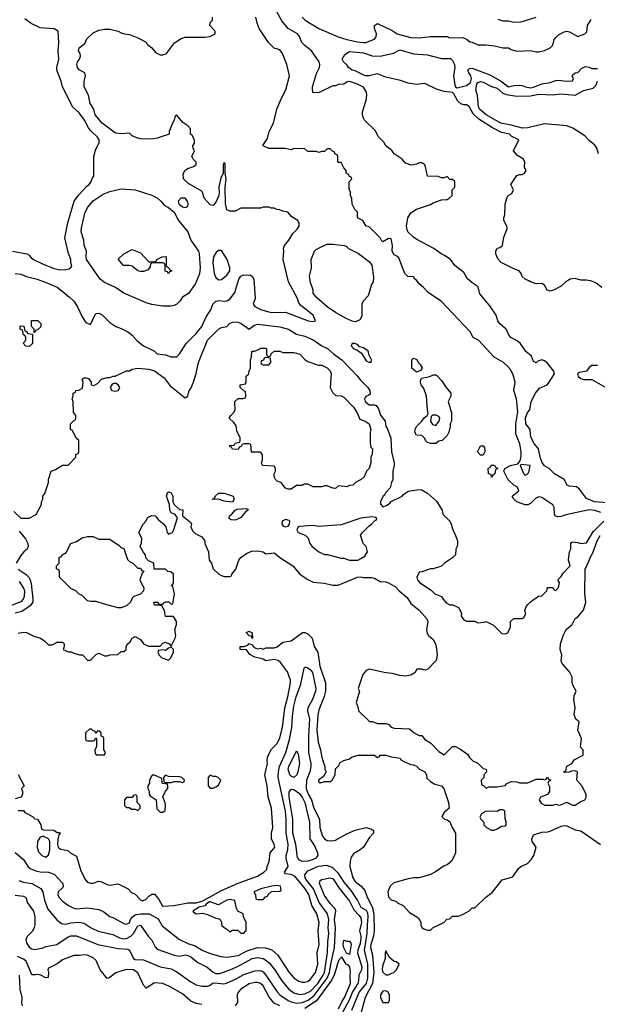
# Model space of a CAD drawing. Header units: inches. Extents: x 1793389 to 1900389, y 320802 to 470796.
# Tile 533 of 656: x 1861302 to 1865449, y 396601 to 403673. Entities that reach past the tile are written whole.
import ezdxf

# ---------------------------------------------------------------- set-up
doc = ezdxf.new("R2010")
doc.units = ezdxf.units.IN
doc.header["$MEASUREMENT"] = 0
doc.layers.add('B8369', color=7, linetype='Continuous')
doc.layers.add('B8460', color=7, linetype='Continuous')

msp = doc.modelspace()

# ---------------------------------------------------------------- linework, layer by layer
at = {"layer": 'B8369', "color": 2}
for points, elevation in [([(1861298.3, 400000), (1861343.5, 399943.5), (1861360.3, 399910), (1861362.4, 399890), (1861356.3, 399870), (1861330.8, 399850), (1861310, 399825.2), (1861275.8, 399770)], 250), ([(1861290, 399266.8), (1861330, 399274), (1861350.5, 399270.5), (1861404.5, 399244.5), (1861450.7, 399230.7), (1861482, 399210), (1861510, 399182), (1861536.4, 399183.6), (1861570, 399202), (1861610, 399202), (1861622, 399190), (1861622, 399170), (1861614, 399150), (1861652.7, 399132.7), (1861671.6, 399131.6), (1861690, 399122), (1861731.6, 399111.6), (1861754, 399110), (1861790, 399074), (1861810, 399074), (1861850, 399114), (1861870, 399122), (1861910, 399104.7), (1861930, 399104.7), (1861951.6, 399111.6), (1862007.3, 399112.7), (1862030, 399134), (1862050, 399134), (1862066, 399150), (1862066, 399170), (1862078, 399190), (1862094.6, 399205.4), (1862108.9, 399231.1), (1862130, 399242), (1862170, 399222), (1862192, 399190), (1862227.3, 399172.7), (1862310, 399174), (1862330, 399194), (1862350, 399202), (1862374, 399190), (1862390, 399174), (1862419, 399230), (1862422, 399250), (1862415.3, 399290), (1862428.7, 399330), (1862428.7, 399350), (1862407.3, 399387.3), (1862350, 399386), (1862342, 399430), (1862322, 399462), (1862307.3, 399467.3), (1862270, 399468.7), (1862266, 399490), (1862294, 399490), (1862298, 399478), (1862310, 399474), (1862330, 399474), (1862336.4, 399483.6), (1862351.6, 399491.6), (1862372, 399492), (1862390, 399474), (1862402, 399478), (1862414, 399550), (1862402, 399602), (1862388.7, 399610), (1862402, 399618), (1862406, 399630), (1862406, 399690), (1862387.3, 399707.3), (1862366, 399710), (1862350, 399726), (1862267.3, 399727.3), (1862266, 399770), (1862227.3, 399787.3), (1862207.3, 399807.3), (1862206, 399830), (1862190, 399846), (1862168, 399890), (1862176.4, 399916.4), (1862178, 399950), (1862158, 399990), (1862163, 400000)], 250), ([(1862358.5, 400000), (1862361, 399990), (1862370, 399978), (1862398, 399990), (1862403.3, 400000)], 250), ([(1862544.1, 400000), (1862562.5, 399982.5), (1862610, 399958), (1862630.9, 399930.9), (1862632, 399910), (1862658, 399850), (1862662, 399790), (1862678, 399770), (1862692, 399730), (1862730, 399692), (1862750, 399682), (1862770, 399674), (1862810, 399674), (1862822, 399678), (1862826, 399690), (1862852.9, 399727.1), (1862875.3, 399790), (1862890, 399811.3), (1862930, 399838), (1862965.2, 399854.8), (1863010, 399858), (1863050, 399850.8), (1863070, 399836), (1863130, 399844.7), (1863170, 399811.3), (1863262, 399750), (1863312, 399690), (1863370, 399651.3), (1863410, 399632), (1863490, 399626), (1863550.9, 399610.9), (1863589.1, 399610.9), (1863728, 399670), (1863750, 399670.7), (1863770, 399666), (1863830, 399666), (1863850, 399661), (1863890, 399638), (1863930, 399634.8), (1863950, 399627.3), (1863999.9, 399599.9), (1864026.8, 399570), (1864083.4, 399523.4), (1864110, 399478.8), (1864170, 399431.3), (1864226, 399370), (1864231, 399350), (1864222.8, 399290), (1864227.3, 399267.3), (1864238, 399250), (1864270, 399222), (1864286, 399190), (1864295.3, 399155.3), (1864298, 399110), (1864291.3, 399070), (1864230.9, 399009.1), (1864210, 399002), (1864190, 399008), (1864152.7, 399007.3), (1864138.8, 398981.2), (1864110, 398964), (1864070, 398959), (1864030, 398962), (1863978, 398978), (1863930, 398981.2), (1863812, 399008), (1863790, 398998), (1863764.7, 398970), (1863732, 398870), (1863742, 398850), (1863718, 398770), (1863732, 398730), (1863734, 398710), (1863812.7, 398632.7), (1863831.6, 398631.6), (1863870, 398618), (1863930, 398618), (1863950.9, 398610.9), (1863970, 398592), (1863990, 398584.7), (1864099.6, 398579.6), (1864134, 398550), (1864170, 398532), (1864190, 398532), (1864210, 398502), (1864250, 398478), (1864310, 398418), (1864350, 398392), (1864410, 398454), (1864430, 398454), (1864470, 398432), (1864516.9, 398396.9), (1864530, 398374), (1864554, 398350), (1864590, 398334), (1864630, 398294), (1864652, 398290), (1864654, 398270), (1864634, 398250), (1864634, 398230), (1864614, 398210), (1864618, 398178), (1864632.7, 398172.7), (1864650, 398154), (1864670, 398162), (1864730, 398162), (1864787.3, 398172.7), (1864796.4, 398183.6), (1864830, 398202), (1864870, 398198), (1864890, 398191.3), (1864950, 398191.3), (1865010, 398218.8), (1865058, 398218), (1865070, 398214), (1865082, 398218), (1865086, 398230), (1865091.1, 398231.1), (1865098, 398218), (1865114, 398210), (1865098, 398202), (1865094, 398190), (1865104.7, 398164.7), (1865106, 398130), (1865090, 398109), (1865042, 398090), (1865032, 398070), (1865045.4, 398045.4), (1865071.6, 398031.6), (1865130, 398031), (1865150, 398038), (1865170, 398032), (1865187.3, 398032.7), (1865230, 398052), (1865270, 398032), (1865290, 398032), (1865324.7, 398055.3), (1865358, 398070), (1865368, 398090), (1865368, 398110), (1865338, 398170), (1865302, 398210), (1865306, 398270), (1865290, 398278), (1865263.6, 398276.4), (1865247.3, 398267.3), (1865210, 398266), (1865208, 398270), (1865222, 398278), (1865228.9, 398311.1), (1865266, 398330), (1865282, 398358), (1865346, 398390), (1865346, 398430), (1865328.4, 398448.4), (1865335.3, 398510), (1865309.1, 398569.1), (1865318, 398630), (1865295.3, 398650), (1865282, 398682), (1865288.7, 398730), (1865279, 398790), (1865283.1, 398816.9), (1865298, 398850), (1865273.6, 398893.6), (1865268.4, 398911.6), (1865268, 398950), (1865248.7, 398990), (1865195.3, 399050), (1865188.4, 399068.4), (1865194, 399110), (1865182, 399150), (1865185.2, 399190), (1865205.6, 399254.4), (1865226.3, 399293.7), (1865268, 399330), (1865288.9, 399371.1), (1865310, 399384.7), (1865350, 399432), (1865365.2, 399490), (1865358, 399550), (1865360.9, 399730), (1865383.7, 399770), (1865397.6, 399810), (1865416, 399844), (1865447.1, 399930), (1865470, 399968.2)], 250), ([(1863297, 400000), (1863302, 399990), (1863350.9, 399970.9), (1863372, 399950), (1863384.7, 399910), (1863402, 399890), (1863450, 399852), (1863490, 399832), (1863510, 399831.3), (1863610, 399804.7), (1863630, 399804.7), (1863670, 399791.3), (1863728.4, 399791.6), (1863750, 399802), (1863780.4, 399819.6), (1863798, 399850), (1863788.9, 399888.9), (1863768.7, 399910), (1863748.7, 399970), (1863762, 399990), (1863772, 400000)], 254), ([(1864415.8, 400000), (1864431.6, 399968.4), (1864444.7, 399930), (1864444.7, 399910), (1864442, 399890), (1864432, 399870), (1864431.3, 399830), (1864410, 399808), (1864352, 399770), (1864330, 399748), (1864270, 399728.7), (1864250, 399728.7), (1864190, 399708), (1864170, 399706), (1864152, 399670), (1864158, 399650), (1864171.3, 399630), (1864255.3, 399575.3), (1864282, 399550), (1864330.9, 399530.9), (1864342, 399510), (1864364.5, 399484.5), (1864390, 399471.3), (1864411.1, 399471.1), (1864451.1, 399451.1), (1864474, 399410), (1864472, 399390), (1864490, 399362), (1864510, 399352), (1864570, 399352), (1864590, 399342), (1864635.3, 399344.7), (1864651.3, 399351.3), (1864703.6, 399323.6), (1864763.6, 399263.6), (1864790, 399262), (1864806, 399270), (1864826, 399310), (1864826, 399350), (1864848.9, 399371.1), (1864910, 399372), (1864920.4, 399379.6), (1864934.6, 399405.4), (1864928.7, 399430), (1864935.3, 399450), (1864948, 399470), (1864969.3, 399490.7), (1865027.3, 399532.7), (1865050, 399534), (1865086, 399570), (1865090, 399594), (1865130, 399594), (1865138, 399578), (1865150, 399574), (1865170, 399594), (1865178, 399630), (1865166, 399650), (1865190, 399674), (1865203.1, 399696.9), (1865254, 399750), (1865242, 399790), (1865248.7, 399850), (1865258, 399870), (1865258, 399910), (1865263.1, 399916.9), (1865270, 399922), (1865310, 399918), (1865331.1, 399911.1), (1865370, 399916), (1865421.6, 399998.4), (1865423.2, 400000)], 254), ([(1861290, 399726.4), (1861348.7, 399688.7), (1861367.3, 399670), (1861375.2, 399655.2), (1861383.4, 399623.4), (1861397.1, 399510), (1861395.5, 399490), (1861376.1, 399463.9), (1861317.4, 399422.6), (1861269, 399411)], 250), ([(1861297.2, 399637.2), (1861328.5, 399590), (1861335.6, 399570), (1861334.9, 399530), (1861328.2, 399510), (1861310, 399491.8), (1861236.7, 399463.3)], 246), ([(1861290, 397994), (1861330, 397992), (1861338, 397978), (1861394, 397950), (1861410, 397934), (1861431.1, 397931.1), (1861454, 397890), (1861458, 397858), (1861470, 397854), (1861547.3, 397852.7), (1861570, 397834), (1861590, 397834), (1861592, 397830), (1861582, 397818), (1861574.8, 397785.2), (1861574, 397750), (1861578.8, 397730), (1861595.5, 397715.5), (1861646.8, 397706.8), (1861670, 397686), (1861710, 397664.7), (1861740.3, 397560.3), (1861774.4, 397494.4), (1861790, 397478), (1861810, 397471), (1861830, 397471), (1861870, 397484.7), (1861883.6, 397483.6), (1861930, 397462), (1861950, 397458), (1862010, 397466), (1862082, 397430), (1862105.4, 397405.4), (1862130, 397392), (1862170, 397352), (1862185.4, 397345.4), (1862210, 397356), (1862230, 397378), (1862250, 397391.3), (1862270, 397391.3), (1862299.3, 397359.3), (1862327.1, 397307.1), (1862410, 397310.7), (1862510, 397330.6), (1862570, 397331), (1862616.4, 397343.6), (1862750, 397418.8), (1862870, 397470.7), (1863010, 397521.3), (1863054, 397550), (1863075.3, 397570), (1863078, 397590), (1863093.6, 397626.4), (1863101.2, 397690), (1863133.2, 397730), (1863128.7, 397750), (1863109, 397790), (1863109, 397830), (1863119, 397870), (1863109.2, 398010), (1863085.2, 398090), (1863079.3, 398170), (1863062, 398250), (1863082, 398330), (1863078, 398350), (1863080.4, 398379.6), (1863110, 398434), (1863150, 398474), (1863170, 398514), (1863188.7, 398590), (1863206.6, 398730), (1863227.3, 398810), (1863246, 398910), (1863245.2, 398930), (1863224, 398990), (1863175.1, 399055.1), (1863157.2, 399070), (1863130, 399077), (1863070, 399069.2), (1863050, 399079), (1862990, 399094), (1862953.6, 399113.6), (1862930, 399146), (1862886, 399150), (1862886, 399170), (1862910, 399171.3), (1862939, 399181), (1862950, 399192), (1862970, 399182), (1862984.5, 399164.5), (1863010, 399154.8), (1863030, 399158), (1863050, 399152), (1863070, 399161), (1863130, 399160.5), (1863150, 399168), (1863190, 399202), (1863250, 399211), (1863331.6, 399271.6), (1863350, 399272), (1863370, 399261), (1863401, 399230), (1863416, 399170), (1863442.8, 399130), (1863457.3, 399030), (1863496.3, 398910), (1863496.3, 398850), (1863488.4, 398811.6), (1863450, 398715.3), (1863441.7, 398678.3), (1863434.9, 398570), (1863444.7, 398484.7), (1863460.7, 398430), (1863470, 398374), (1863492, 398310), (1863492, 398290), (1863502, 398270), (1863483.6, 398236.4), (1863446, 398210), (1863450, 398194), (1863470, 398194), (1863490, 398202), (1863530, 398202), (1863546, 398210), (1863568, 398250), (1863568.4, 398291.6), (1863590, 398314), (1863603.1, 398336.9), (1863630, 398352), (1863670, 398364.7), (1863690, 398378), (1863731.1, 398391.1), (1863850, 398391.3), (1863870, 398374), (1863882, 398378), (1863888.9, 398391.1), (1863930, 398391.3), (1863970, 398378), (1864034, 398370), (1864038, 398358), (1864063.6, 398343.6), (1864110, 398324.7), (1864130, 398322), (1864150.9, 398310.9), (1864171.1, 398291.1), (1864210.7, 398270.7), (1864222, 398250), (1864226, 398226), (1864250, 398202), (1864283.5, 398183.5), (1864330, 398171), (1864346.8, 398150), (1864381, 398050), (1864384.7, 398010), (1864350, 397978), (1864332, 397950), (1864351.1, 397931.1), (1864370, 397926), (1864390.6, 397910.6), (1864406, 397870), (1864431, 397830), (1864431.3, 397690), (1864419.8, 397660.2), (1864402, 397630), (1864370, 397602), (1864350, 397595.3), (1864287.5, 397552.5), (1864250, 397533.2), (1864170, 397509), (1864130, 397509), (1864090, 397502), (1863987.1, 397472.9), (1863962, 397450), (1863944.7, 397410), (1863950, 397374), (1863970, 397352), (1864002, 397342), (1864014, 397330), (1864054, 397310), (1864099.6, 397259.6), (1864154, 397230), (1864170, 397214), (1864182, 397190), (1864182, 397170), (1864190, 397154), (1864203.6, 397143.6), (1864230, 397134), (1864250, 397134), (1864270, 397154), (1864346, 397190), (1864367.3, 397212.7), (1864390, 397214), (1864410, 397234), (1864450, 397234), (1864476.4, 397243.6), (1864526, 397270), (1864550, 397294), (1864570, 397294), (1864648.7, 397370), (1864694.8, 397405.2), (1864765.8, 397494.2), (1864843.3, 397516.7), (1864883.3, 397576.7), (1864899, 397590), (1864946.8, 397613.2), (1864976.6, 397643.4), (1864992.7, 397670), (1865008.7, 397730), (1864982, 397770), (1864979, 397790), (1864990, 397818), (1865050, 397838), (1865090, 397838.8), (1865110, 397844), (1865190, 397880.5), (1865210, 397884.9), (1865230, 397883), (1865290, 397854), (1865330, 397846.8), (1865472, 397750)], 246), ([(1861270, 397690.8), (1861330, 397641), (1861361, 397590), (1861376.8, 397576.8), (1861418.8, 397558.8), (1861450, 397552.2), (1861510, 397550.5), (1861550, 397534.8), (1861610.6, 397470), (1861613.4, 397450), (1861610, 397438), (1861578, 397410), (1861576, 397390), (1861582.8, 397370), (1861610, 397341), (1861651.3, 397310), (1861690, 397290.8), (1861710, 397286.8), (1861790, 397294.8), (1861870, 397281), (1861906, 397266), (1861950, 397231.3), (1861970, 397224.7), (1862050, 397181), (1862070, 397176), (1862090, 397186), (1862097, 397210), (1862111.8, 397230), (1862130, 397244.9), (1862169.8, 397250.2), (1862230.4, 397250.4), (1862295.2, 397215.2), (1862324.4, 397164.4), (1862450, 397066.7), (1862510, 397039.1), (1862562, 397022), (1862611.1, 396991.1), (1862670, 396966), (1862745.5, 396945.5), (1862790, 396939.1), (1862870, 396952.4), (1862935.1, 396984.9), (1863010, 397008.4), (1863066.9, 397006.9), (1863090, 397000.4), (1863111.7, 396991.7), (1863154.4, 396954.4), (1863236.3, 396830), (1863270, 396790.7), (1863306.9, 396766.9), (1863330, 396760.5), (1863350, 396759.3), (1863370, 396765.5), (1863390, 396780.7), (1863425.1, 396830), (1863442, 396890), (1863438.4, 396970), (1863451.5, 397030), (1863445.1, 397130), (1863451.8, 397190), (1863434.5, 397250), (1863399.6, 397310), (1863377.6, 397390), (1863351.6, 397430), (1863280.1, 397520.1), (1863250, 397533.2), (1863210, 397538), (1863204.7, 397544.7), (1863204, 397550), (1863229.2, 397590), (1863215.6, 397650), (1863216.2, 397670), (1863227.7, 397712.3), (1863229.6, 397750.4), (1863215.8, 397830), (1863216, 397930), (1863210, 397988), (1863157.4, 398230), (1863159.7, 398270), (1863168.2, 398310), (1863212.8, 398410), (1863238, 398502), (1863256, 398590), (1863259.7, 398670), (1863270, 398742), (1863286.6, 398810), (1863319.7, 398900.3), (1863343.7, 399016.3), (1863350, 399024.7), (1863370, 399018.8), (1863390, 399004), (1863403.4, 398983.4), (1863427, 398870), (1863424.9, 398850), (1863404.2, 398790), (1863370.3, 398730), (1863368.9, 398710), (1863381.7, 398650), (1863374.6, 398530), (1863375.8, 398410), (1863392.2, 398330), (1863392.4, 398310), (1863384.4, 398270), (1863360.3, 398210), (1863359.5, 398150), (1863374, 398110), (1863396.5, 398070), (1863414, 398010), (1863454.9, 397930), (1863456.3, 397870), (1863476.3, 397810), (1863490, 397790.8), (1863510, 397777.3), (1863550, 397774.9), (1863570, 397780.4), (1863650, 397825.5), (1863710, 397850.8), (1863790, 397871), (1863822, 397862), (1863842, 397850), (1863842, 397830), (1863810, 397798), (1863771.3, 397730), (1863746.8, 397710), (1863698.3, 397681.7), (1863682.5, 397657.5), (1863673.7, 397630), (1863673, 397590), (1863693.4, 397510), (1863710, 397484.4), (1863754, 397450), (1863779.2, 397419.2), (1863796.4, 397370), (1863835.8, 397295.8), (1863844.5, 397244.5), (1863847.4, 397130), (1863840.9, 397090), (1863822.4, 397030), (1863821.3, 397010), (1863834.4, 396954.4), (1863843.6, 396830), (1863835.6, 396750), (1863781.3, 396650), (1863738, 396490)], 242), ([(1861291.6, 398251.6), (1861334, 398170), (1861314, 398150), (1861322, 398130), (1861322, 398110), (1861312, 398090), (1861270, 398078)], 246), ([(1861294.8, 397490), (1861330, 397477.6), (1861388.7, 397468.7), (1861452.8, 397432.8), (1861467.3, 397410), (1861479.1, 397350), (1861504.9, 397284.9), (1861570, 397206), (1861601.1, 397181.1), (1861630, 397176.3), (1861670, 397186), (1861730, 397190.3), (1861764.7, 397184.7), (1861816, 397150), (1861865.5, 397125.5), (1861970, 397103), (1862018.9, 397078.9), (1862050, 397071.8), (1862070, 397074.6), (1862099.6, 397090), (1862118, 397110), (1862150, 397164), (1862170, 397170.7), (1862224, 397090), (1862250, 397061), (1862273.8, 397013.8), (1862290, 396996.3), (1862410, 396954.8), (1862450, 396946), (1862490, 396956), (1862510, 396953), (1862530, 396943), (1862581.6, 396901.6), (1862647.1, 396867.1), (1862690, 396832.2), (1862710, 396823.1), (1862738, 396822), (1862830, 396856.4), (1862880.7, 396879.3), (1862970, 396930.3), (1863010, 396937.6), (1863050, 396930.4), (1863070, 396919.1), (1863095.8, 396895.8), (1863132.7, 396850), (1863183.8, 396770), (1863233.4, 396710), (1863270, 396684.4), (1863310, 396672.4), (1863350, 396675.8), (1863390, 396695.3), (1863442.3, 396750), (1863481.7, 396810), (1863490.8, 396830), (1863512, 396970), (1863513.7, 397050), (1863520.5, 397110), (1863516.2, 397150), (1863521, 397210), (1863511.2, 397250), (1863452.5, 397332.5), (1863410.6, 397430.6), (1863363.5, 397490), (1863351.1, 397510), (1863348.6, 397530), (1863370, 397559.5), (1863446, 397594), (1863501.2, 397601.2), (1863545.3, 397585.3), (1863586.7, 397546.7), (1863630, 397478), (1863678.9, 397418.9), (1863726.4, 397346.4), (1863750, 397299.1), (1863790, 397277.1), (1863797.8, 397257.8), (1863802, 397230), (1863795.5, 397170), (1863795.2, 397110), (1863774.3, 396990), (1863798.2, 396890), (1863799.1, 396790), (1863788.9, 396750), (1863740.3, 396690), (1863683.2, 396556.8)], 238), ([(1861270, 397384.9), (1861330, 397377.3), (1861347.3, 397367.3), (1861359.1, 397330), (1861400.7, 397270), (1861410.9, 397229.1), (1861411.1, 397171.1), (1861406.4, 397153.6), (1861393.7, 397126.3), (1861358, 397090), (1861346, 397070), (1861350, 397042), (1861370.6, 397010.6), (1861390, 396998.8), (1861410, 396994.8), (1861470, 397007.3), (1861490, 397016), (1861569.5, 397030.5), (1861650, 397084.9), (1861670, 397093), (1861710, 397093.4), (1861862, 397030), (1862010, 397002), (1862078, 396998), (1862091, 396990), (1862118, 396930), (1862130, 396924), (1862190, 396920.7), (1862310, 396870.6), (1862390, 396855.5), (1862430, 396833.4), (1862530, 396762), (1862570, 396740.7), (1862609.1, 396730.9), (1862650, 396731), (1862670, 396738), (1862687, 396753), (1862703.3, 396756.7), (1862768.3, 396748.3), (1862787.9, 396752.1), (1862856.6, 396783.4), (1862910, 396814.4), (1862990, 396840.5), (1863030, 396844.9), (1863050, 396833.4), (1863070, 396810.6), (1863150.3, 396690.3), (1863170.6, 396670), (1863230, 396628.2), (1863250, 396619.5), (1863290, 396610.3), (1863330, 396614), (1863373.6, 396630), (1863415.6, 396664.4), (1863510.4, 396789.6), (1863526.6, 396830), (1863535.3, 396890), (1863562.8, 397010), (1863569.8, 397149.8), (1863561.8, 397210), (1863571.6, 397271.6), (1863567.5, 397287.5), (1863530, 397325.2), (1863490, 397382), (1863455.3, 397470), (1863458, 397490), (1863470, 397498), (1863529.4, 397510.6), (1863550, 397504.7), (1863595.1, 397435.1), (1863670, 397342.8), (1863700.9, 397280.9), (1863739.7, 397239.7), (1863750, 397222.8), (1863754.7, 397190), (1863742.3, 397130), (1863751.1, 397091.1), (1863751.1, 397070), (1863743.5, 397030), (1863729.2, 396990), (1863728.3, 396970), (1863758.5, 396870), (1863755.2, 396850), (1863735.6, 396810), (1863734.6, 396770), (1863729, 396750), (1863690.2, 396690), (1863668.1, 396630), (1863618.5, 396541.5)], 234), ([(1862610, 396598.8), (1862570, 396606), (1862530, 396622.8), (1862470, 396677.3), (1862378, 396730), (1862330, 396750.7), (1862270, 396754.8), (1862210, 396718), (1862190, 396738), (1862150, 396826.8), (1862118, 396850), (1862070, 396852.4), (1862022, 396838), (1861993.3, 396826.7), (1861950, 396794.8), (1861930, 396786.8), (1861880.4, 396850), (1861850, 396916.3), (1861830, 396934.8), (1861790, 396953.4), (1861770, 396956.3), (1861730, 396950.8), (1861690, 396951.3), (1861610, 396921), (1861570, 396891), (1861510, 396862), (1861504, 396850), (1861508.7, 396830), (1861506, 396794), (1861490, 396792), (1861454, 396810), (1861430, 396816), (1861412, 396812), (1861390, 396814), (1861347.7, 396910), (1861330, 396925.5), (1861285.7, 396945.7)], 230), ([(1863590.8, 396569.2), (1863616.3, 396623.7), (1863634.9, 396650), (1863677, 396750), (1863673.4, 396810), (1863677.3, 396830), (1863672, 396870), (1863662, 396882), (1863644.7, 396890), (1863616.9, 396936.9), (1863610, 396938), (1863590, 396916), (1863561.8, 396818.2), (1863543.9, 396776.1), (1863432.6, 396627.4), (1863350, 396571.5)], 230), ([(1861299.5, 396810), (1861303.7, 396710), (1861316.4, 396650), (1861315.5, 396610), (1861320.7, 396590)], 226), ([(1863170.2, 396590.2), (1863130, 396610.5), (1863093.3, 396653.3), (1863050, 396733), (1863030, 396750.4), (1863010, 396757.1), (1862990, 396758.4), (1862950, 396748), (1862889.4, 396710), (1862872.3, 396690), (1862862.7, 396670), (1862865.2, 396614.8), (1862850, 396591.3)], 230)]:
    msp.add_lwpolyline(points, dxfattribs=dict(at, elevation=elevation))
for points, elevation in [([(1861870, 399942), (1861950, 399942), (1862016.9, 399896.9), (1862030, 399882), (1862050, 399874), (1862076.9, 399796.9), (1862090, 399782), (1862114, 399770), (1862150, 399734), (1862170, 399734), (1862178, 399718), (1862192.7, 399712.7), (1862182, 399698), (1862164.7, 399650), (1862194, 399590), (1862192, 399570), (1862170, 399548), (1862122, 399530), (1862110, 399518), (1862098, 399490), (1862070, 399462), (1862030, 399449.2), (1862009.3, 399449.3), (1861910, 399474), (1861850, 399495.3), (1861810, 399494), (1861790, 399499), (1861750, 399538), (1861730, 399546), (1861706, 399570), (1861670, 399588), (1861588.9, 399668.9), (1861587.3, 399707.3), (1861582, 399722), (1861566, 399730), (1861566, 399750), (1861586, 399770), (1861586, 399810), (1861602, 399818), (1861606, 399830), (1861634.6, 399845.4), (1861670, 399911.3), (1861710, 399924.7), (1861750, 399951.3), (1861790, 399962), (1861830, 399962)], 250), ([(1862970, 399228), (1862966, 399246), (1862950, 399248), (1862927.3, 399272.7), (1862950, 399282), (1862971.3, 399270), (1862974, 399230)], 246), ([(1862390, 399166), (1862370, 399158), (1862350, 399142), (1862330, 399148), (1862298, 399142), (1862294, 399130), (1862302, 399110), (1862322, 399090), (1862370, 399072), (1862388, 399090), (1862406, 399130), (1862406, 399150)], 250), ([(1861818, 398578), (1861803.6, 398576.4), (1861774, 398550), (1861774, 398510), (1861778, 398498), (1861790, 398494), (1861830, 398494), (1861842, 398498), (1861847.3, 398512.7), (1861852.7, 398512.7), (1861854, 398450), (1861842, 398430), (1861843.6, 398403.6), (1861850, 398394), (1861910, 398394), (1861918, 398410), (1861906, 398430), (1861906, 398510), (1861902, 398522), (1861887.3, 398527.3), (1861886, 398550), (1861870, 398566), (1861858, 398562), (1861850, 398546), (1861842, 398562), (1861827.3, 398567.3)], 250), ([(1863270, 398229), (1863250, 398239), (1863241.2, 398250), (1863229.6, 398290), (1863235.1, 398310), (1863290, 398422), (1863301, 398401), (1863310.4, 398329.6), (1863299.1, 398270), (1863290.6, 398250)], 238), ([(1862270, 398248), (1862252.7, 398247.3), (1862234, 398210), (1862234, 398190), (1862222, 398170), (1862222, 398150), (1862231.1, 398131.1), (1862232, 398110), (1862239.6, 398099.6), (1862282, 398070), (1862286, 398006), (1862310, 397982), (1862330, 397982), (1862347.3, 397992.7), (1862348, 398030), (1862347.3, 398047.3), (1862328.9, 398091.1), (1862348.4, 398131.6), (1862366, 398150), (1862366, 398170), (1862362, 398182), (1862330, 398186), (1862326, 398190), (1862322, 398222)], 250), ([(1862350, 398246), (1862334, 398230), (1862338, 398198), (1862350, 398194), (1862390, 398194), (1862410, 398202), (1862450, 398202), (1862470, 398194), (1862482, 398198), (1862486, 398210), (1862466, 398230), (1862450, 398235.3), (1862370, 398238)], 250), ([(1862670, 398246), (1862654, 398230), (1862654, 398170), (1862670, 398154), (1862690, 398154), (1862710, 398162), (1862730, 398174), (1862746, 398210), (1862726, 398230), (1862710, 398238), (1862690, 398238)], 250), ([(1863327.6, 397627.6), (1863310, 397636.2), (1863295.6, 397655.6), (1863283.5, 397750), (1863263.5, 397830), (1863262, 397930), (1863236.4, 398090), (1863236.2, 398123.8), (1863250, 398146.8), (1863270, 398144), (1863310, 398114.9), (1863330, 398088), (1863348.9, 398050), (1863383.1, 397910), (1863385.3, 397790), (1863419.2, 397739.2), (1863440.4, 397690), (1863443.1, 397670), (1863427.7, 397650), (1863410, 397640.5), (1863370, 397629.7)], 238), ([(1862130, 398106), (1862118, 398102), (1862110, 398086), (1862070, 398086), (1862054, 398070), (1862054, 398030), (1862070, 398014), (1862090, 398014), (1862103.6, 398003.6), (1862130, 398002), (1862150, 397994), (1862166, 398010), (1862166, 398030), (1862146, 398050), (1862146, 398090), (1862142, 398102)], 250), ([(1864770, 397998), (1864750, 397998), (1864730, 397986), (1864650, 397989), (1864618, 397970), (1864604.7, 397944.7), (1864611.6, 397931.6), (1864634, 397910), (1864634, 397890), (1864654, 397870), (1864690, 397852), (1864707.3, 397852.7), (1864730, 397862), (1864760.4, 397879.6), (1864790, 397882), (1864795.3, 397890), (1864794.6, 397914.6), (1864787.3, 397932.7), (1864786, 397990)], 250), ([(1861470, 397808.7), (1861450, 397802), (1861436.3, 397783.7), (1861430.5, 397769.5), (1861426.8, 397726.8), (1861436, 397696), (1861462, 397670), (1861490, 397658), (1861510, 397674), (1861519, 397710), (1861519, 397770), (1861509.2, 397789.2)], 246), ([(1863153.6, 397453.6), (1863112, 397450), (1863032, 397430), (1862984.7, 397410), (1862983.6, 397403.6), (1862994, 397390), (1862998, 397358), (1863010, 397354), (1863050, 397354), (1863067.3, 397372.7), (1863082, 397378), (1863086, 397390), (1863110, 397412), (1863170, 397414), (1863178, 397422), (1863175.3, 397450)], 246), ([(1862813.2, 397353.2), (1862790, 397349), (1862730, 397315.3), (1862670, 397338), (1862663.6, 397336.4), (1862639.6, 397320.4), (1862630.9, 397309.1), (1862590, 397298), (1862544.7, 397270), (1862550, 397262), (1862570, 397252), (1862615.3, 397255.3), (1862650, 397246.8), (1862710, 397218.8), (1862734.4, 397214.4), (1862742, 397210), (1862751.1, 397191.1), (1862752, 397170), (1862770, 397152), (1862796.9, 397136.9), (1862810, 397122), (1862830, 397134), (1862867.3, 397132.7), (1862890, 397112), (1862910, 397112), (1862928.4, 397131.6), (1862928, 397190), (1862908, 397230), (1862906, 397250), (1862868, 397270), (1862858, 397290), (1862846, 397346)], 246), ([(1863650, 397054), (1863670, 397054), (1863679.6, 397039.6), (1863682, 397030), (1863670, 396958), (1863648, 396968), (1863630, 397006), (1863624, 397030), (1863630, 397062)], 230), ([(1863930, 396986), (1863924.7, 396970), (1863924.7, 396930), (1863905.8, 396874.2), (1863904.9, 396850), (1863910, 396832), (1863930, 396812), (1863950, 396812), (1863970, 396822), (1863990, 396832), (1864008, 396850), (1864026, 396890), (1864007.3, 396907.3), (1863990, 396908), (1863956.4, 396936.4)], 246), ([(1863930, 396698), (1863910, 396695.3), (1863892, 396670), (1863892, 396650), (1863903.6, 396623.6), (1863910, 396614), (1863950, 396614), (1863958, 396630), (1863958, 396670), (1863946, 396690)], 246)]:
    msp.add_lwpolyline(points, close=True, dxfattribs=dict(at, elevation=elevation))
at = {"layer": 'B8460', "color": 2}
for points, elevation in [([(1865550, 400200.5), (1865428.7, 400210), (1865370, 400233.2), (1865320, 400300), (1865298.2, 400318.2), (1865250, 400323.5), (1865233.2, 400330), (1865211.1, 400371.1), (1865141.2, 400410), (1865104, 400450), (1865069.7, 400469.7), (1865053.2, 400493.2), (1865038.3, 400530), (1865026.3, 400590), (1864995.1, 400630), (1864974.7, 400670), (1864968.2, 400690), (1864966, 400730), (1864935.6, 400770), (1864932, 400810), (1864947.7, 400852.3), (1864964, 400870), (1864972.7, 400930), (1865004, 400990), (1865034, 401026), (1865088, 401050), (1865098.6, 401061.4), (1865142, 401130), (1865135.3, 401150), (1865090, 401206), (1865070, 401222.7), (1865050, 401229.2), (1865020.7, 401219.3), (1865010, 401209), (1864990, 401218), (1864975.5, 401255.5), (1864935.3, 401290), (1864895.3, 401350), (1864869.4, 401369.4), (1864829, 401390), (1864814, 401410), (1864795.3, 401450), (1864749.3, 401489.3), (1864735.3, 401510), (1864722, 401550), (1864678, 401618), (1864604.7, 401704.7), (1864593.6, 401753.6), (1864550, 401782), (1864513.6, 401813.6), (1864490, 401858), (1864426.8, 401906.8), (1864395.3, 401950), (1864357.5, 401977.5), (1864328.7, 401990), (1864275.3, 402030), (1864152.9, 402092.9), (1864128.7, 402110), (1864088.7, 402150), (1864082.7, 402162.7), (1864079.3, 402190), (1864089.6, 402249.6), (1864110, 402284.9), (1864150, 402311), (1864250, 402344.7), (1864270, 402358), (1864330, 402378), (1864370, 402382), (1864386, 402390), (1864406, 402410), (1864406, 402450), (1864426, 402470), (1864426, 402510), (1864410, 402526), (1864390, 402526), (1864370, 402546), (1864350, 402538), (1864330, 402538), (1864307.3, 402547.3), (1864230, 402548.7), (1864215.1, 402615.1), (1864209.5, 402629.5), (1864199.5, 402639.5), (1864190, 402645.2), (1864170, 402645.2), (1864150, 402634), (1864110, 402628.7), (1864070, 402644), (1864048, 402670), (1863989.3, 402709.3), (1863972.9, 402732.9), (1863928, 402770), (1863918, 402790), (1863874.6, 402834.6), (1863855.5, 402875.5), (1863778, 402950), (1863770, 402966), (1863762, 402990), (1863762, 403010), (1863790, 403094), (1863795.3, 403130), (1863792.9, 403152.9), (1863770, 403188), (1863726, 403210), (1863670, 403228), (1863652.7, 403227.3), (1863630, 403208.7), (1863590, 403208), (1863570, 403198), (1863550, 403198), (1863451.1, 403148.9), (1863410, 403148), (1863404, 403170), (1863405.2, 403190), (1863433.8, 403286.2), (1863453.6, 403330), (1863456.3, 403350), (1863451.3, 403370), (1863396.9, 403450), (1863347.9, 403487.9), (1863328.7, 403508.7), (1863311.6, 403551.6), (1863296.9, 403570), (1863230, 403609.6), (1863184.6, 403664.6), (1863147.8, 403730)], 250), ([(1861250.9, 402010.9), (1861354, 401990), (1861370, 401982), (1861383.5, 401963.5), (1861402, 401950), (1861470, 401916), (1861550, 401886), (1861590, 401876), (1861630, 401878), (1861656.4, 401883.6), (1861670, 401894), (1861675.3, 401904.7), (1861668.7, 401928.7), (1861668.7, 401950), (1861652.5, 401992.5), (1861626, 402106), (1861646.8, 402213.2), (1861693.2, 402370), (1861726, 402414), (1861783.7, 402476.3), (1861802, 402490), (1861815.3, 402510), (1861824, 402536), (1861835.3, 402550), (1861833.2, 402690), (1861845.2, 402734.8), (1861872, 402790), (1861872.3, 402810), (1861861.2, 402830), (1861813.6, 402873.6), (1861796, 402896), (1861766.6, 402950), (1861730, 403002.7), (1861684.5, 403044.5), (1861609.2, 403190), (1861599.3, 403230), (1861569.3, 403310), (1861569.2, 403330), (1861582.7, 403390), (1861577.2, 403450), (1861584, 403510), (1861578, 403590), (1861573.6, 403593.6), (1861550, 403608), (1861450, 403614), (1861385.2, 403645.2), (1861338, 403678)], 262), ([(1861270, 401850.7), (1861310, 401844), (1861350, 401827.7), (1861428.3, 401808.3), (1861510, 401779.1), (1861570, 401750.6), (1861593.8, 401733.8), (1861660.5, 401680.5), (1861690, 401651), (1861717.3, 401610), (1861750, 401538), (1861778, 401498), (1861810, 401484.7), (1861844.7, 401555.3), (1861850, 401562), (1861870, 401564.7), (1861893.7, 401553.7), (1861950, 401498), (1861992, 401470), (1862030, 401456), (1862078, 401430), (1862110, 401406), (1862146.2, 401366.2), (1862190, 401331), (1862270, 401292), (1862290, 401272), (1862350, 401264.7), (1862390, 401251.3), (1862430, 401252), (1862450, 401272), (1862499, 401350), (1862570, 401418), (1862609, 401470), (1862641.5, 401538.5), (1862674, 401590), (1862689.2, 401630), (1862709, 401650), (1862730, 401656.3), (1862770, 401650.7), (1862790, 401654), (1862811.9, 401668.1), (1862847.3, 401712.7), (1862876, 401810), (1862890, 401831), (1862910, 401841), (1862958, 401838), (1862970, 401831.3), (1862982.8, 401810), (1862992, 401670), (1862978, 401630), (1862990, 401612), (1863030, 401591.3), (1863090, 401574.8), (1863110, 401570.8), (1863210, 401571.3), (1863374, 401510), (1863410, 401504.7), (1863426, 401510), (1863408, 401550), (1863321.2, 401621.2), (1863304.7, 401644.7), (1863297.2, 401670), (1863232.7, 401790), (1863194, 401950), (1863199, 402010), (1863195.3, 402030), (1863202, 402050), (1863235.3, 402090), (1863263.1, 402136.9), (1863292.9, 402167.1), (1863308, 402190), (1863308, 402210), (1863298, 402230), (1863256.4, 402256.4), (1863226, 402290), (1863190, 402298), (1863170, 402308), (1863148.9, 402308.9), (1863130, 402318), (1863110, 402318), (1863090, 402326), (1863050, 402326), (1863030, 402318), (1862890, 402318), (1862850, 402298), (1862810, 402298), (1862790, 402308), (1862779, 402350), (1862776, 402470), (1862784, 402530), (1862778, 402570), (1862778, 402638), (1862770, 402646), (1862762, 402630), (1862762, 402570), (1862745.2, 402534.8), (1862731.1, 402471.1), (1862734.8, 402430), (1862730.7, 402409.3), (1862713.2, 402366.8), (1862695.9, 402344.1), (1862690, 402339), (1862670, 402344), (1862625.2, 402390), (1862613.6, 402433.6), (1862604.7, 402444.7), (1862510, 402499), (1862478, 402530), (1862476.4, 402563.6), (1862488, 402590), (1862510, 402604.7), (1862550, 402618), (1862568, 402630), (1862568, 402650), (1862548, 402670), (1862538, 402690), (1862558, 402730), (1862548.4, 402748.4), (1862546, 402770), (1862556.4, 402783.6), (1862558, 402810), (1862540.4, 402840.4), (1862528, 402850), (1862528, 402890), (1862508, 402910), (1862473.6, 402933.6), (1862430, 402986), (1862418, 402982), (1862412, 402950), (1862398, 402930), (1862374, 402870), (1862374, 402850), (1862290, 402822), (1862250, 402815.3), (1862170, 402818), (1862143.1, 402823.1), (1862110, 402838), (1862090, 402858), (1862030, 402852.7), (1861990, 402857.2), (1861893.2, 402930), (1861844, 402990), (1861835.3, 403030), (1861809, 403070), (1861797.2, 403130), (1861765.2, 403190), (1861764, 403230), (1861774, 403270), (1861768.7, 403290), (1861730, 403313.2), (1861718, 403330), (1861712.3, 403350), (1861716, 403370), (1861732, 403390), (1861738, 403410), (1861736, 403430), (1861725.2, 403450), (1861729.3, 403470), (1861770, 403502.8), (1861785.1, 403534.9), (1861830, 403578), (1861870, 403598), (1861910, 403604.7), (1861950, 403604.7), (1862010, 403591), (1862030, 403578), (1862054, 403570), (1862090, 403566), (1862150, 403542.8), (1862210, 403511.3), (1862218, 403498), (1862250.7, 403470.7), (1862278, 403438), (1862310, 403421), (1862330, 403421), (1862355.3, 403430), (1862413.6, 403506.4), (1862462, 403538), (1862490, 403546), (1862630, 403546), (1862667.3, 403552.7), (1862706, 403570), (1862706, 403590), (1862666, 403630), (1862668.4, 403651.6), (1862686, 403670), (1862686, 403690)], 258), ([(1865473.6, 400133.6), (1865430, 400146.6), (1865390, 400151.6), (1865223.4, 400116.6), (1865190, 400104), (1865163.1, 400103.1), (1865146, 400110), (1865140.4, 400120.4), (1865139, 400170), (1865129.1, 400189.1), (1865050, 400241.2), (1865030, 400245.2), (1865005.8, 400234.2), (1864970, 400198), (1864950, 400188), (1864930, 400188), (1864870, 400209.2), (1864848.7, 400230), (1864838, 400250), (1864886, 400290), (1864874.6, 400314.6), (1864848.9, 400328.9), (1864809.1, 400369.1), (1864778, 400430), (1864786, 400450), (1864826, 400470), (1864878, 400482), (1864895.3, 400504.7), (1864902, 400538), (1864902.7, 400570), (1864893.6, 400626.4), (1864865.2, 400690), (1864862.7, 400710), (1864862.7, 400770), (1864877.4, 400857.4), (1864868.7, 400950), (1864849, 401010), (1864859.3, 401070), (1864841.2, 401130), (1864822, 401162), (1864804.7, 401184.7), (1864775.3, 401210), (1864708.7, 401250), (1864595.3, 401370), (1864558, 401390), (1864535.3, 401430), (1864328, 401650), (1864238, 401710), (1864202, 401750), (1864170, 401775.3), (1864150, 401802), (1864138, 401810), (1864130, 401826), (1864088.4, 401828.4), (1864066, 401850), (1864023.1, 401963.1), (1864010, 401975.3), (1863990, 401984), (1863976, 402010), (1863978, 402050), (1863970, 402098), (1863950, 402102), (1863910, 402078), (1863902, 402082), (1863890, 402106), (1863810, 402186), (1863788.9, 402188.9), (1863766, 402230), (1863726, 402250), (1863726, 402290), (1863708.4, 402308.4), (1863688.4, 402348.4), (1863687.3, 402387.3), (1863678, 402410), (1863676.4, 402436.4), (1863667.3, 402452.7), (1863667.3, 402507.3), (1863686, 402530), (1863682, 402542), (1863670, 402546), (1863662, 402562), (1863646, 402570), (1863646, 402590), (1863628.4, 402608.4), (1863610, 402646), (1863590, 402646), (1863586, 402650), (1863586, 402690), (1863582, 402702), (1863567.3, 402707.3), (1863562, 402722), (1863547.3, 402727.3), (1863530, 402746), (1863510, 402746), (1863490, 402726), (1863470, 402726), (1863450, 402718), (1863430, 402726), (1863370, 402726), (1863350, 402746), (1863270, 402748), (1863250, 402738), (1863208.4, 402748.4), (1863091.6, 402748.4), (1863050, 402766), (1863048.7, 402770), (1863080.2, 402819.8), (1863094, 402870), (1863125.2, 402930), (1863149.2, 403030), (1863181.2, 403110), (1863213.2, 403170), (1863239, 403270), (1863219, 403350), (1863188.7, 403430), (1863170, 403455.3), (1863130, 403468), (1863088, 403510), (1863022, 403610), (1863006.8, 403646.8), (1862998, 403690)], 254), ([(1863330.4, 403690.4), (1863350.8, 403670), (1863450, 403610.4), (1863589.3, 403550.7), (1863650, 403530.4), (1863726, 403514), (1863768.1, 403508.1), (1863786, 403510), (1863850, 403532), (1863862, 403550), (1863864, 403570), (1863848.7, 403610), (1863848.7, 403630), (1863870, 403646), (1863975.3, 403595.3), (1864011.3, 403570), (1864110, 403544.7), (1864170, 403542), (1864251.1, 403551.1), (1864370, 403551.3), (1864390, 403542), (1864483.6, 403543.6), (1864514, 403530), (1864532.7, 403512.7), (1864550, 403512), (1864591.6, 403491.6), (1864648.9, 403491.1), (1864710, 403484.7), (1864770, 403471), (1864810, 403471), (1864830, 403458), (1864870, 403446), (1864970, 403450.8), (1865010, 403441), (1865030, 403441), (1865070, 403451), (1865110, 403471.3), (1865128.7, 403490), (1865139, 403530), (1865150, 403544.7), (1865170, 403564.7), (1865210, 403584.7), (1865230, 403591), (1865250, 403586), (1865310, 403551), (1865358, 403570), (1865373.6, 403586.4), (1865379, 403630), (1865405.2, 403674.8)], 250), ([(1864735.3, 403675.3), (1864770, 403664.7), (1864810, 403664.7), (1864850, 403656), (1864903.1, 403656.9), (1865008.9, 403691.1)], 254), ([(1865482, 401750), (1865440.2, 401780.2), (1865410, 401794), (1865370, 401801.2), (1865330, 401801.2), (1865290, 401814), (1865254, 401810), (1865222, 401790), (1865190, 401758), (1865134, 401730), (1865110, 401724), (1865088.7, 401730), (1865070, 401766), (1865050, 401778), (1865010, 401775.3), (1864969, 401789), (1864958, 401798), (1864930, 401808.7), (1864910, 401828), (1864902, 401850), (1864888.9, 401868.9), (1864845.6, 401885.6), (1864758, 401930), (1864734, 401954), (1864721.2, 401990), (1864721.2, 402010), (1864729.3, 402030.7), (1864750, 402036), (1864768.7, 402050), (1864777.2, 402110), (1864802, 402170), (1864798, 402190), (1864778, 402230), (1864778, 402250), (1864786, 402270), (1864788.4, 402348.4), (1864798, 402390), (1864808.9, 402411.1), (1864834.6, 402425.4), (1864846, 402450), (1864828, 402490), (1864870, 402554), (1864890, 402562), (1864910, 402562), (1864926, 402570), (1864938, 402590), (1864926, 402610), (1864928, 402650), (1864918, 402670), (1864876.4, 402696.4), (1864848, 402730), (1864886, 402810), (1864834, 402834), (1864818, 402850), (1864762, 402862), (1864695.8, 402895.8), (1864598.3, 402958.3), (1864557.1, 402997.1), (1864528.7, 403050), (1864510, 403061.2), (1864490, 403061.2), (1864470, 403069.2), (1864447.6, 403087.6), (1864419.3, 403139.3), (1864409.2, 403149.2), (1864350, 403158), (1864294.2, 403174.2), (1864210, 403215.6), (1864150, 403207), (1864090, 403216), (1864034.8, 403234.8), (1863930, 403260.9), (1863870, 403282.9), (1863810, 403269.6), (1863782, 403270), (1863710, 403304.5), (1863688.7, 403310), (1863662, 403330), (1863650, 403348), (1863626, 403370), (1863618, 403390), (1863636.4, 403423.6), (1863670, 403444.7), (1863770, 403435.8), (1863832.8, 403412.8), (1863890, 403410.4), (1863986.7, 403433.3), (1864030, 403457.3), (1864130, 403426.8), (1864230, 403419.1), (1864330, 403394.9), (1864393.7, 403393.7), (1864410, 403378.8), (1864423.8, 403350), (1864426, 403330), (1864417, 403270), (1864425.2, 403205.2), (1864430.7, 403190.7), (1864443.5, 403183.5), (1864510, 403200.8), (1864537.3, 403222.7), (1864546.6, 403250), (1864541.1, 403270), (1864525.6, 403290), (1864519.5, 403310), (1864530, 403322), (1864550, 403324.4), (1864676, 403276), (1864754.1, 403234.1), (1864810, 403190.6), (1864850, 403200.5), (1864890, 403202), (1864910, 403200.7), (1864932, 403190), (1864970, 403183.8), (1864998, 403190), (1865050, 403211.3), (1865110, 403221), (1865150, 403236), (1865170, 403238.8), (1865228, 403232), (1865270, 403234), (1865278, 403250), (1865268, 403268), (1865270, 403274), (1865290, 403292), (1865310, 403294), (1865336.4, 403323.6), (1865363.1, 403336.9), (1865390, 403331.3), (1865410, 403321), (1865450, 403322)], 246), ([(1865457.6, 402710), (1865444.5, 402750), (1865431.6, 402771.6), (1865390, 402806), (1865359.5, 402839.5), (1865273.4, 402893.4), (1865229.7, 402909.7), (1865070, 402925.6), (1864950, 402896.2), (1864912.5, 402892.5), (1864830, 402916), (1864755.3, 402930), (1864650, 402988.2), (1864602.4, 403030), (1864595.6, 403050), (1864587.6, 403127.6), (1864576, 403170), (1864583.6, 403210), (1864590, 403220.7), (1864610, 403227.7), (1864630, 403223.8), (1864690, 403192.2), (1864730, 403181.3), (1864770, 403145.5), (1864794.3, 403134.3), (1864870, 403123.8), (1864970, 403127), (1865030, 403137.4), (1865126.6, 403133.4), (1865190, 403140.3), (1865290, 403130.6), (1865350, 403164.4), (1865419.2, 403180.8), (1865439.1, 403200.9), (1865450, 403230.7)], 242), ([(1861260.7, 400140.7), (1861310, 400092), (1861370, 400092), (1861420.4, 400119.6), (1861458, 400190), (1861458, 400210), (1861468.7, 400230), (1861469, 400250), (1861482, 400270), (1861508.7, 400350), (1861508.7, 400370), (1861528.7, 400430), (1861558, 400442), (1861610, 400474), (1861650, 400474), (1861706, 400530), (1861706, 400550), (1861722, 400558), (1861726, 400570), (1861726, 400650), (1861708.4, 400668.4), (1861682, 400722), (1861666, 400730), (1861668, 400770), (1861690, 400794), (1861702, 400798), (1861706, 400810), (1861706, 400830), (1861687.3, 400852.7), (1861686, 400930), (1861678, 400950), (1861686, 400970), (1861686, 400990), (1861702, 400998), (1861706, 401010), (1861727.3, 401012.7), (1861753.6, 401026.4), (1861758, 401070), (1861750, 401092), (1861770, 401102), (1861795.3, 401095.3), (1861814, 401070), (1861814, 401050), (1861833.6, 401046.4), (1861860.4, 401059.6), (1861890, 401092), (1861930, 401102), (1861950, 401102), (1861972.7, 401112.7), (1861987.3, 401112.7), (1862070, 401152), (1862090, 401152), (1862110, 401162), (1862150, 401170.8), (1862230, 401162.8), (1862270, 401150.7), (1862339.9, 401099.9), (1862383.4, 401043.4), (1862490, 400958), (1862508, 400970), (1862519, 401010), (1862530, 401024.7), (1862549.3, 401070), (1862570, 401132), (1862585.6, 401210), (1862649.5, 401370), (1862730, 401450.6), (1862750, 401462), (1862788, 401470), (1862809.4, 401490.6), (1862830, 401501), (1862850, 401502.8), (1862870, 401501), (1862892, 401490), (1862950, 401451), (1862982.9, 401477.1), (1863010, 401485.5), (1863170, 401466), (1863232, 401450), (1863290, 401414), (1863350, 401399.1), (1863410, 401373.4), (1863470, 401330.6), (1863512.1, 401312.1), (1863553.8, 401273.8), (1863614.8, 401230), (1863730, 401111), (1863745.8, 401085.8), (1863801, 401030), (1863814.8, 401010), (1863816.9, 400983.1), (1863806, 400974), (1863790, 400969), (1863781.6, 400958.4), (1863777.3, 400950), (1863783, 400930), (1863810, 400906.4), (1863847.3, 400907.3), (1863860.7, 400900.7), (1863877.6, 400877.6), (1863892.1, 400832.1), (1863926, 400790), (1863931.3, 400750), (1863939.9, 400739.9), (1863967.5, 400667.5), (1863970.7, 400570), (1863991, 400490), (1863991, 400470), (1863981, 400430), (1863981, 400370), (1863971, 400350), (1863962, 400310), (1863930, 400278), (1863921, 400259), (1863910, 400248), (1863892, 400210), (1863892.7, 400192.7), (1863910, 400174), (1863936.4, 400183.6), (1863960.4, 400199.6), (1863970, 400212), (1864048, 400250), (1864057.2, 400262.8), (1864090, 400286), (1864170, 400298.8), (1864190, 400296), (1864230, 400271.3), (1864293.7, 400213.7), (1864334.8, 400150), (1864340.7, 400120.7), (1864390.7, 400070), (1864400.7, 400050), (1864410.8, 400010), (1864415.8, 400000)], 254), ([(1865450, 401189.3), (1865410, 401189), (1865390, 401174), (1865370, 401149.4), (1865321.1, 401138.9), (1865306, 401130), (1865310.8, 401110), (1865330, 401096.3), (1865351.5, 401088.5), (1865410, 401087.7), (1865510.3, 401030.3)], 250), ([(1862403.3, 400000), (1862409.1, 400010.9), (1862435.3, 400095.3), (1862419, 400119), (1862389, 400130), (1862379, 400150), (1862378, 400190), (1862355.3, 400250), (1862362, 400278), (1862370, 400282), (1862379.6, 400279.6), (1862390, 400274), (1862402, 400250), (1862402, 400210), (1862412, 400190), (1862450, 400154), (1862472.7, 400152.7), (1862472, 400110), (1862530, 400062), (1862536, 400050), (1862531.3, 400030), (1862542, 400002), (1862544.1, 400000)], 250), ([(1862163, 400000), (1862188, 400050), (1862208, 400070), (1862223.1, 400096.9), (1862250, 400112), (1862274, 400110), (1862299.6, 400079.6), (1862336, 400050), (1862350.8, 400030), (1862358.5, 400000)], 250), ([(1863772, 400000), (1863810, 400038), (1863828, 400050), (1863850, 400074), (1863862, 400078), (1863866, 400090), (1863856.4, 400096.4), (1863830, 400102), (1863750, 400092.3), (1863610, 400045.1), (1863450, 400032), (1863410, 400039.3), (1863310, 400034), (1863302, 400030), (1863292, 400010), (1863297, 400000)], 254), ([(1865423.2, 400000), (1865494.5, 400070)], 254)]:
    msp.add_lwpolyline(points, dxfattribs=dict(at, elevation=elevation))
for points, elevation in [([(1862330, 401615.1), (1862250, 401626.6), (1862210, 401639.5), (1862048.6, 401708.6), (1861990, 401749.4), (1861910, 401784.5), (1861880.7, 401810), (1861782.4, 401950), (1861778.7, 401970), (1861780.9, 402010), (1861766, 402050), (1861762, 402090), (1861744, 402150), (1861745.6, 402174.4), (1861770, 402282), (1861790, 402324.7), (1861830, 402370.8), (1861901.3, 402418.7), (1861950, 402438), (1862030, 402457.3), (1862130.6, 402450.6), (1862250, 402412.7), (1862291, 402390), (1862316, 402370), (1862339.8, 402339.8), (1862370, 402323), (1862410.4, 402290), (1862443, 402230), (1862508.4, 402150), (1862530.7, 402090), (1862584.9, 402010), (1862590.6, 401990), (1862597.3, 401890), (1862592.8, 401847.2), (1862563, 401777), (1862512.8, 401707.2), (1862470, 401679), (1862451.3, 401650), (1862430, 401629.3), (1862410, 401619.3), (1862390, 401616)], 258), ([(1862490, 402391.6), (1862458, 402390), (1862440.5, 402370), (1862445.5, 402350), (1862470, 402328), (1862490, 402324), (1862509.1, 402330.9), (1862512.3, 402350), (1862506.6, 402370)], 262), ([(1862230, 401934), (1862270, 401934), (1862282, 401938), (1862286, 401950), (1862326, 401970), (1862351.1, 401971.1), (1862354, 401970), (1862352.7, 401912.7), (1862358, 401898), (1862370, 401894), (1862378, 401878), (1862394, 401870), (1862378, 401862), (1862370, 401848), (1862362, 401862), (1862347.3, 401867.3), (1862346, 401910), (1862342, 401922), (1862330, 401926), (1862250, 401926), (1862242, 401918), (1862239.6, 401900.4), (1862223.6, 401876.4), (1862190, 401864), (1862170, 401864), (1862149.1, 401869.1), (1862110, 401902), (1862090, 401908), (1862048.4, 401908.4), (1862008.4, 401951.6), (1862050, 401992), (1862110, 402022), (1862170, 401998)], 254), ([(1862750, 402015.3), (1862730, 402014), (1862710, 401999), (1862694, 401970), (1862687.7, 401930), (1862698.8, 401850), (1862710, 401822), (1862730, 401804.7), (1862750, 401806), (1862790, 401837.3), (1862809.6, 401870), (1862809.6, 401890), (1862792.7, 401950)], 262), ([(1863710, 401502.7), (1863690, 401506.6), (1863645.8, 401525.8), (1863570, 401569.3), (1863509.2, 401610), (1863430, 401679), (1863410, 401708), (1863409, 401730), (1863390, 401786), (1863382, 401830), (1863398, 401890), (1863395.3, 401950), (1863418, 402010), (1863430, 402022), (1863470, 402044.7), (1863510, 402061), (1863550, 402061), (1863631.1, 402051.1), (1863645.4, 402045.4), (1863662, 402030), (1863734, 401994), (1863814, 401934), (1863830.7, 401910.7), (1863842.5, 401822.5), (1863839.1, 401790), (1863828.7, 401771.3), (1863803.8, 401690), (1863768.8, 401651.2), (1863759.3, 401630), (1863757.3, 401542.7), (1863742.8, 401517.2), (1863730, 401509)], 254), ([(1861370, 401326), (1861347.3, 401327.3), (1861326, 401350), (1861346, 401370), (1861346, 401390), (1861342, 401402), (1861328.4, 401408.4), (1861322, 401442), (1861306, 401450), (1861306, 401470), (1861310, 401474), (1861332.7, 401472.7), (1861338, 401438), (1861352.7, 401432.7), (1861358, 401418), (1861394, 401414), (1861394, 401346)], 254), ([(1861406, 401426), (1861406, 401450), (1861386, 401470), (1861388, 401512), (1861431.6, 401511.6), (1861454, 401490), (1861452.7, 401467.3), (1861430, 401446), (1861418, 401442), (1861410, 401426)], 254), ([(1863090, 401254), (1863102, 401258), (1863107.3, 401272.7), (1863128, 401292), (1863170, 401292), (1863190, 401282), (1863270, 401282), (1863290, 401278), (1863312, 401270), (1863352, 401230), (1863370, 401218), (1863447.3, 401192.7), (1863470, 401192), (1863510, 401171.3), (1863530, 401152), (1863538, 401130), (1863531.6, 401031.6), (1863550, 400994), (1863572.7, 400972.7), (1863610, 400972), (1863630, 400962), (1863698.8, 400890), (1863724.7, 400850), (1863744.5, 400804.5), (1863782, 400790), (1863810, 400771.3), (1863822, 400730), (1863818, 400710), (1863818, 400630), (1863823.6, 400603.6), (1863834, 400590), (1863832.7, 400552.7), (1863822, 400530), (1863822, 400490), (1863811.3, 400450), (1863792, 400430), (1863774, 400390), (1863754, 400370), (1863711.6, 400348.4), (1863694, 400330), (1863670, 400328), (1863650, 400318), (1863590, 400326), (1863570, 400306), (1863550, 400308), (1863510, 400326), (1863490, 400326), (1863470, 400318), (1863410, 400318), (1863370, 400338), (1863343.6, 400336.4), (1863330, 400328), (1863290, 400328), (1863250, 400302), (1863230, 400302), (1863210, 400308.7), (1863178, 400350), (1863150, 400358), (1863138, 400370), (1863128, 400390), (1863128.9, 400411.1), (1863138, 400430), (1863138, 400450), (1863130, 400466), (1863046, 400470), (1863038, 400490), (1863046, 400510), (1863046, 400550), (1863030, 400566), (1862967.3, 400567.3), (1862962, 400622), (1862950, 400626), (1862910, 400626), (1862898, 400622), (1862892.7, 400607.3), (1862878, 400602), (1862870, 400586), (1862830, 400588), (1862822, 400602), (1862810, 400606), (1862810, 400614), (1862842, 400618), (1862848.4, 400631.6), (1862882, 400638), (1862886, 400650), (1862886, 400670), (1862860.4, 400720.4), (1862856.4, 400756.4), (1862840.4, 400780.4), (1862806, 400810), (1862818, 400830), (1862838, 400850), (1862848, 400870), (1862846, 400930), (1862870, 400952), (1862907.3, 400952.7), (1862922, 400958), (1862926, 400970), (1862922, 401002), (1862910, 401006), (1862886, 401030), (1862886, 401050), (1862922, 401058), (1862927.3, 401072.7), (1862928.4, 401111.6), (1862946, 401130), (1862948.4, 401151.6), (1862958, 401170), (1862958, 401230), (1862966, 401250), (1862968.4, 401291.6), (1862987.3, 401292.7), (1863016.4, 401303.6), (1863030, 401314), (1863070, 401314), (1863074, 401310), (1863074, 401270), (1863078, 401258)], 250), ([(1863710, 401348), (1863690, 401346), (1863682, 401330), (1863702, 401310), (1863722, 401302), (1863756.9, 401276.9), (1863790, 401222), (1863810, 401212), (1863826, 401214), (1863828, 401230), (1863808.4, 401268.4), (1863806, 401290), (1863770, 401315.3), (1863742, 401322), (1863730, 401338)], 258), ([(1863070, 401246), (1863058, 401242), (1863052.7, 401227.3), (1863038, 401222), (1863034, 401210), (1863038, 401198), (1863050, 401194), (1863090, 401194), (1863106, 401210), (1863102, 401242)], 250), ([(1864150, 401142), (1864118, 401170), (1864118, 401230), (1864130, 401242), (1864152, 401232), (1864162, 401210), (1864176.9, 401196.9), (1864192, 401172), (1864183.6, 401156.4), (1864170, 401148)], 254), ([(1864250, 400628), (1864230, 400635.3), (1864215.3, 400650), (1864210, 400666), (1864190, 400686), (1864150, 400688), (1864139, 400710), (1864141.2, 400730), (1864150, 400751.3), (1864188.7, 400790), (1864205.6, 400814.4), (1864228, 400830), (1864235.3, 400844.7), (1864229, 400870), (1864222, 400970), (1864204, 401024), (1864184, 401050), (1864179, 401070), (1864182, 401090), (1864190, 401098), (1864246, 401110), (1864270, 401122), (1864290, 401122), (1864296.9, 401116.9), (1864330, 401082), (1864364.7, 401030), (1864398, 400990), (1864398, 400970), (1864378, 400930), (1864402, 400850), (1864402, 400790), (1864392, 400770), (1864392, 400750), (1864382, 400710), (1864370, 400686), (1864334, 400650), (1864310, 400646), (1864290, 400628)], 254), ([(1861990, 401062), (1861965.4, 401054.6), (1861951.3, 401030), (1861964.7, 401010), (1861990, 401004), (1862008, 401010), (1862022, 401030), (1862008, 401050)], 254), ([(1864266.4, 400833.6), (1864256, 400824), (1864250.8, 400790), (1864264.9, 400764.9), (1864290, 400758.8), (1864313.2, 400790), (1864317.2, 400810), (1864310, 400822), (1864292.9, 400832.9)], 254), ([(1864610, 400546), (1864588.4, 400568.4), (1864610, 400612), (1864630, 400612), (1864639.6, 400599.6), (1864642, 400570), (1864630, 400546)], 254), ([(1864690, 400388), (1864686, 400406), (1864668, 400410), (1864666, 400450), (1864682, 400458), (1864687.3, 400472.7), (1864710, 400474), (1864718, 400458), (1864734, 400450), (1864718, 400442), (1864714, 400410), (1864698, 400402)], 254), ([(1864902, 400478), (1864894, 400470), (1864922, 400410), (1864930, 400402), (1864950, 400412), (1864959, 400430), (1864966, 400470)], 254), ([(1862830, 400208), (1862770, 400215.3), (1862730, 400228.7), (1862686, 400226), (1862686, 400230), (1862702, 400238), (1862707.3, 400252.7), (1862728.4, 400271.6), (1862770, 400272), (1862834, 400250), (1862842, 400230)], 250), ([(1862850, 400078), (1862820.4, 400080.4), (1862806, 400090), (1862808, 400110), (1862822, 400118), (1862848.9, 400151.1), (1862863.1, 400156.9), (1862930, 400162), (1862936.9, 400156.9), (1862942, 400150), (1862922, 400138), (1862890, 400098), (1862870, 400088)], 250), ([(1863210, 400082), (1863187.3, 400070), (1863182.8, 400050), (1863194.4, 400034.4), (1863210, 400030.7), (1863230, 400036), (1863239.3, 400050), (1863241.2, 400070), (1863235.9, 400075.9)], 254)]:
    msp.add_lwpolyline(points, close=True, dxfattribs=dict(at, elevation=elevation))

doc.saveas('drawing.dxf')
